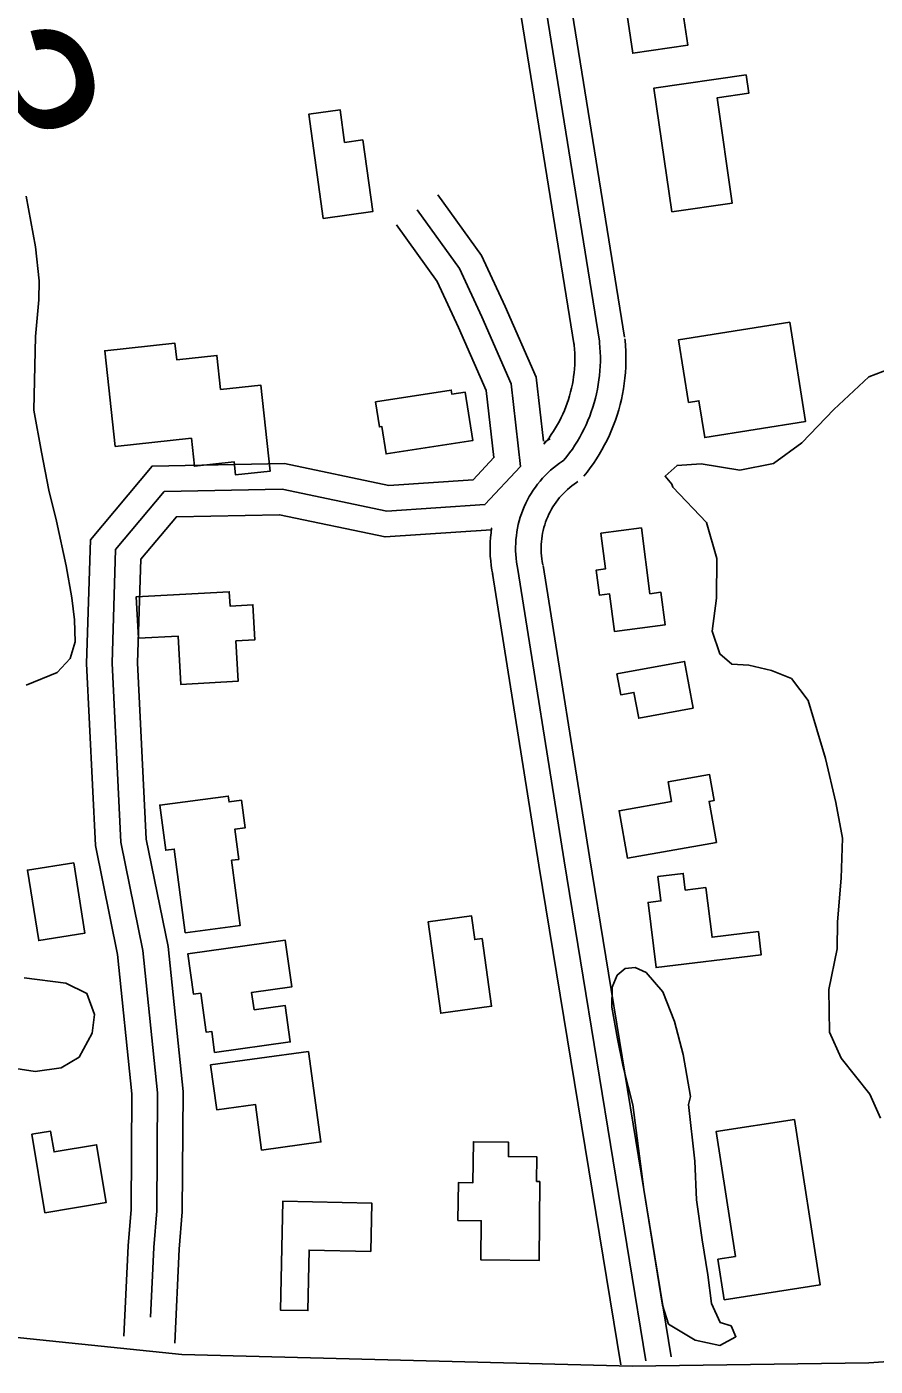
# Model space of a CAD drawing. Extents: x 3508733 to 3546731, y 546897 to 572481.
# Drawn here: x 3533246 to 3533744, y 564673 to 565459 of the extents above; entities that cross this region are included whole.
import ezdxf

# ---------------------------------------------------------------- set-up
doc = ezdxf.new("R2010")
doc.units = 0
for name, color, linetype in [('V-BLDG-OTLN', 7, 'Continuous'), ('V-ROAD-CNTR', 7, 'Continuous'), ('V-SITE-VEGE', 7, 'Continuous'), ('V-SURV-IDEN', 7, 'Continuous')]:
    doc.layers.add(name, color=color, linetype=linetype)

msp = doc.modelspace()

# ---------------------------------------------------------------- linework, layer by layer
at = {"layer": 'V-BLDG-OTLN'}
for points in [[(3533659.78, 565476.09), (3533630.15, 565471.72), (3533633.63, 565448.15), (3533601.36, 565443.38), (3533596.66, 565475.23), (3533590.18, 565474.27), (3533581.55, 565532.73), (3533649.95, 565542.8)], [(3533624.25, 565350.32), (3533613.7, 565422.84), (3533667.91, 565430.73), (3533669.48, 565419.9), (3533650.85, 565417.18), (3533659.82, 565355.5)], [(3533442.9, 565392.58), (3533448.7, 565350.46), (3533419.64, 565346.46), (3533411.2, 565407.74), (3533429.58, 565410.27), (3533432.22, 565391.11)], [(3533634.01, 565238.5), (3533628.16, 565275.15), (3533693.54, 565285.59), (3533702.84, 565227.36), (3533643.62, 565217.9), (3533640.17, 565239.48)], [(3533297.46, 565212.68), (3533291.41, 565268.82), (3533332.56, 565273.26), (3533333.62, 565263.51), (3533357.22, 565266.05), (3533359.38, 565246.08), (3533383, 565248.63), (3533388.45, 565198.12), (3533368.22, 565195.95), (3533367.4, 565203.55), (3533344.02, 565201.03), (3533342.23, 565217.5)], [(3533450.39, 565238.78), (3533494.85, 565245.72), (3533495.24, 565243.26), (3533503.07, 565244.48), (3533507.49, 565216.19), (3533456.51, 565208.23), (3533453.98, 565224.37), (3533452.67, 565224.16)], [(3533606.41, 565164.81), (3533611.46, 565126.22), (3533617.91, 565127.07), (3533620.41, 565107.97), (3533590.62, 565104.07), (3533587.73, 565126.08), (3533581.92, 565125.32), (3533579.98, 565140.1), (3533585.37, 565140.81), (3533582.65, 565161.7)], [(3533368.35, 565098.63), (3533369.67, 565074.86), (3533336.04, 565073), (3533334.47, 565101.39), (3533311.1, 565100.09), (3533309.76, 565124.36), (3533364.51, 565127.4), (3533364.98, 565118.99), (3533378.39, 565119.73), (3533379.52, 565099.25)], [(3533636.86, 565059.01), (3533604.88, 565053.1), (3533602.07, 565068.33), (3533594.33, 565066.9), (3533592.07, 565079.14), (3533631.79, 565086.46)], [(3533650.47, 564980.23), (3533598.21, 564971.03), (3533593.3, 564998.89), (3533624.12, 565004.32), (3533622.1, 565015.8), (3533646.45, 565020.08), (3533649.14, 565004.82), (3533646.23, 565004.3)], [(3533365.87, 564969.75), (3533370.94, 564931.53), (3533338.67, 564927.26), (3533332.17, 564976.34), (3533327.2, 564975.68), (3533323.69, 565002.16), (3533363.92, 565007.49), (3533364.39, 565004), (3533371.62, 565004.96), (3533373.76, 564988.79), (3533367.68, 564987.98), (3533370.02, 564970.3)], [(3533273.17, 564968.36), (3533279.76, 564927.01), (3533252.59, 564922.68), (3533246, 564964.03)], [(3533644.36, 564953.82), (3533647.95, 564924.59), (3533675.12, 564927.93), (3533676.79, 564914.35), (3533615.08, 564906.76), (3533610.37, 564945.03), (3533617.91, 564945.95), (3533616.15, 564960.23), (3533631.01, 564962.06), (3533632.2, 564952.33)], [(3533513, 564923.86), (3533518.44, 564884.08), (3533488.63, 564880.01), (3533481.29, 564933.69), (3533506.71, 564937.16), (3533508.61, 564923.26)], [(3533379, 564881.99), (3533397.33, 564884.53), (3533400.29, 564863.14), (3533355.88, 564856.98), (3533354.17, 564869.31), (3533350.93, 564868.86), (3533347.75, 564891.76), (3533343.52, 564891.18), (3533340.23, 564914.94), (3533397.38, 564922.86), (3533401.18, 564895.49), (3533377.58, 564892.21)], [(3533411.07, 564857.52), (3533418.32, 564804.49), (3533383.46, 564799.72), (3533379.8, 564826.45), (3533357.13, 564823.35), (3533353.54, 564849.66)], [(3533661.62, 564737.2), (3533650.3, 564810.5), (3533696.33, 564817.61), (3533711.32, 564720.53), (3533655.09, 564711.84), (3533651.42, 564735.63)], [(3533256.28, 564762.91), (3533248.57, 564808.94), (3533259.58, 564810.78), (3533261.6, 564798.65), (3533286.58, 564802.83), (3533292.24, 564768.93)], [(3533546.9, 564781.27), (3533546.43, 564734.93), (3533512.17, 564735.28), (3533512.4, 564758.25), (3533498.77, 564758.39), (3533498.99, 564780.58), (3533507.56, 564780.49), (3533507.8, 564804.56), (3533528.41, 564804.34), (3533528.33, 564795.87), (3533545.1, 564795.7), (3533544.95, 564781.29)], [(3533447.56, 564740.22), (3533411.35, 564740.98), (3533410.61, 564705.48), (3533394.54, 564705.82), (3533395.88, 564769.68), (3533448.15, 564768.59)]]:
    msp.add_lwpolyline(points, close=True, dxfattribs=at)
at = {"layer": 'V-ROAD-CNTR'}
for points in [[(3533581.8, 565274.35), (3533524.22, 565631.67), (3533441.41, 566105.08), (3533391.23, 566389.16), (3533328.6, 566753.11), (3533279.67, 567059.05), (3533211.81, 567473.51), (3533158.99, 567772.06), (3533117.72, 568012.04), (3533070.21, 568288.44), (3533030.85, 568521.93), (3532993.4, 568748.21), (3532986.33, 568802.07)], [(3533596.61, 565276.74), (3533539.02, 565634.16), (3533456.18, 566107.67), (3533406.01, 566391.73), (3533343.39, 566755.56), (3533316.76, 566922.08)], [(3533566.99, 565271.97), (3533509.43, 565629.19), (3533426.63, 566102.48), (3533376.45, 566386.58), (3533313.8, 566750.65), (3533287.25, 566916.67)], [(3533487, 565360.23), (3533512.63, 565324.71), (3533526.44, 565294.82), (3533544.66, 565253.3), (3533548.95, 565215.74)], [(3533474.84, 565351.46), (3533499.62, 565317.11), (3533512.77, 565288.66), (3533530.02, 565249.35), (3533535.54, 565200.92), (3533514.56, 565178.51), (3533457.04, 565174.67), (3533395.46, 565187.54), (3533326.29, 565186.27), (3533297.74, 565152.23), (3533295.65, 565085.49), (3533300.81, 564980.33), (3533313.74, 564916.85), (3533322.37, 564833.36), (3533321.93, 564764.11), (3533320.12, 564742.43), (3533318.19, 564701.55)], [(3533462.67, 565342.68), (3533486.61, 565309.5), (3533499.09, 565282.5), (3533515.37, 565245.4), (3533519.85, 565206.11), (3533507.66, 565193.09), (3533458.1, 565189.78), (3533396.88, 565202.57), (3533319.19, 565201.15), (3533282.91, 565157.89), (3533280.64, 565085.36), (3533285.88, 564978.46), (3533298.89, 564914.57), (3533307.36, 564832.63), (3533306.93, 564764.78), (3533305.15, 564743.4), (3533302.66, 564690.55)], [(3533572.68, 565195.22), (3533574.52, 565197.53), (3533576.43, 565200.07), (3533578.27, 565202.66), (3533580.03, 565205.3), (3533581.71, 565208), (3533583.31, 565210.74), (3533584.83, 565213.53), (3533586.27, 565216.36), (3533587.63, 565219.23), (3533588.9, 565222.14), (3533590.08, 565225.09), (3533591.18, 565228.07), (3533592.19, 565231.08), (3533593.11, 565234.12), (3533593.95, 565237.19), (3533594.69, 565240.28), (3533595.35, 565243.38), (3533595.91, 565246.51), (3533596.38, 565249.65), (3533596.76, 565252.81), (3533597.04, 565255.97), (3533597.24, 565259.14), (3533597.34, 565262.31), (3533597.35, 565265.49), (3533597.26, 565268.66), (3533597.09, 565271.84), (3533596.82, 565274.93), (3533596.72, 565275.91)], [(3533549.25, 565213.95), (3533550.82, 565215.92), (3533552.2, 565217.76), (3533553.53, 565219.63), (3533554.81, 565221.55), (3533556.02, 565223.5), (3533557.18, 565225.49), (3533558.28, 565227.51), (3533559.33, 565229.56), (3533560.31, 565231.64), (3533561.23, 565233.75), (3533562.09, 565235.88), (3533562.88, 565238.03), (3533563.61, 565240.22), (3533564.28, 565242.42), (3533564.89, 565244.64), (3533565.42, 565246.87), (3533565.9, 565249.12), (3533566.3, 565251.39), (3533566.64, 565253.66), (3533566.92, 565255.95), (3533567.13, 565258.24), (3533567.27, 565260.53), (3533567.34, 565262.83), (3533567.34, 565265.13), (3533567.28, 565267.43), (3533567.16, 565269.73), (3533566.95, 565272.09), (3533566.88, 565272.79)], [(3533560.96, 565204.58), (3533562.67, 565206.72), (3533564.32, 565208.91), (3533565.9, 565211.15), (3533567.42, 565213.43), (3533568.87, 565215.75), (3533570.25, 565218.11), (3533571.56, 565220.52), (3533572.8, 565222.96), (3533573.97, 565225.43), (3533575.06, 565227.94), (3533576.08, 565230.48), (3533577.03, 565233.05), (3533577.9, 565235.65), (3533578.7, 565238.27), (3533579.42, 565240.91), (3533580.06, 565243.57), (3533580.62, 565246.25), (3533581.11, 565248.95), (3533581.51, 565251.66), (3533581.84, 565254.38), (3533582.08, 565257.1), (3533582.25, 565259.84), (3533582.34, 565262.57), (3533582.35, 565265.31), (3533582.27, 565268.05), (3533582.12, 565270.78), (3533581.89, 565273.51), (3533581.8, 565274.35)], [(3533549.39, 565214.86), (3533549.57, 565214.99), (3533551.78, 565216.51), (3533552.8, 565217.17)], [(3533533.88, 565140.44), (3533533.47, 565142.62), (3533533.14, 565144.8), (3533532.88, 565147), (3533532.71, 565149.21), (3533532.62, 565151.42), (3533532.6, 565153.63), (3533532.67, 565155.84), (3533532.81, 565158.05), (3533533.04, 565160.25), (3533533.34, 565162.45), (3533533.73, 565164.63), (3533534.19, 565166.79), (3533534.73, 565168.94), (3533535.35, 565171.06), (3533536.04, 565173.16), (3533536.81, 565175.24), (3533537.65, 565177.29), (3533538.57, 565179.3), (3533539.56, 565181.28), (3533540.62, 565183.22), (3533541.75, 565185.13), (3533542.95, 565186.99), (3533544.21, 565188.8), (3533545.54, 565190.57), (3533546.93, 565192.29), (3533548.39, 565193.96), (3533549.9, 565195.58), (3533551.47, 565197.14), (3533553.1, 565198.64), (3533554.78, 565200.08), (3533556.51, 565201.46), (3533558.28, 565202.78), (3533560.11, 565204.03), (3533560.96, 565204.58)], [(3533548.62, 565143.23), (3533548.26, 565145.14), (3533548.01, 565146.79), (3533547.82, 565148.45), (3533547.69, 565150.12), (3533547.61, 565151.79), (3533547.6, 565153.46), (3533547.65, 565155.13), (3533547.76, 565156.8), (3533547.93, 565158.46), (3533548.16, 565160.12), (3533548.45, 565161.76), (3533548.8, 565163.39), (3533549.21, 565165.01), (3533549.68, 565166.62), (3533550.2, 565168.21), (3533550.78, 565169.77), (3533551.42, 565171.32), (3533552.11, 565172.84), (3533552.86, 565174.33), (3533553.66, 565175.8), (3533554.51, 565177.24), (3533555.41, 565178.64), (3533556.37, 565180.01), (3533557.37, 565181.35), (3533558.43, 565182.65), (3533559.52, 565183.91), (3533560.66, 565185.13), (3533561.85, 565186.3), (3533563.08, 565187.44), (3533564.34, 565188.53), (3533565.65, 565189.57), (3533566.99, 565190.56), (3533568.43, 565191.55), (3533569.12, 565192)], [(3533518.29, 565163.73), (3533455.99, 565159.57), (3533394.05, 565172.52), (3533333.4, 565171.4), (3533312.57, 565146.57), (3533310.66, 565085.63), (3533315.74, 564982.21), (3533328.58, 564919.12), (3533337.37, 564834.09), (3533336.92, 564763.44), (3533335.09, 564741.45), (3533332.5, 564686.43)], [(3533519.15, 565137.65), (3533518.68, 565140.09), (3533518.27, 565142.81), (3533517.95, 565145.55), (3533517.74, 565148.3), (3533517.62, 565151.05), (3533517.6, 565153.81), (3533517.68, 565156.56), (3533517.86, 565159.31), (3533518.15, 565162.05), (3533518.52, 565164.78), (3533518.56, 565164.98)], [(3533623.95, 564678.43), (3533575.91, 564971.76), (3533548.7, 565142.8)], [(3533594.34, 564673.59), (3533546.29, 564966.98), (3533519.07, 565138.08)], [(3533609.14, 564676.01), (3533561.1, 564969.37), (3533533.88, 565140.44)], [(3533601, 564672.84), (3533336.7, 564679.79), (3532930.91, 564721.57), (3532799.74, 564736.11), (3532691.87, 564750.41), (3532537.17, 564773.18), (3532326.63, 564797.82)], [(3535212.58, 564772.93), (3534801.72, 564747.02), (3533740.04, 564674.83)], [(3533740.04, 564674.83), (3533601, 564672.84)]]:
    msp.add_lwpolyline(points, dxfattribs=at)
at = {"layer": 'V-SITE-VEGE'}
for points in [[(3533245.18, 565359.59), (3533250.73, 565329.72), (3533252.86, 565309.83), (3533252.75, 565298.73), (3533250.77, 565277.12), (3533249.75, 565233.89), (3533254.18, 565209.29), (3533258.63, 565187.04), (3533263.12, 565168.88), (3533268.69, 565142.52), (3533272.01, 565123.78), (3533273.63, 565110.91), (3533274.09, 565098.05), (3533271.06, 565088.14), (3533263.38, 565080.04), (3533245.19, 565072.63)], [(3533746.75, 564818.37), (3533740.47, 564832.45), (3533723.75, 564853.64), (3533716.9, 564868.89), (3533716.56, 564894.01), (3533721.48, 564917.9), (3533721.64, 564933.67), (3533723.65, 564959.34), (3533724.48, 564982.69), (3533720.6, 565003.75), (3533714.44, 565029.51), (3533704.27, 565063.48), (3533694.48, 565076.43), (3533682.85, 565081.22), (3533669.45, 565084.27), (3533659.53, 565084.96), (3533652.58, 565090.87), (3533648.04, 565104.34), (3533650.58, 565123.59), (3533650.81, 565146.95), (3533644.6, 565168.03), (3533624.96, 565188.67), (3533624.39, 565190.43), (3533620.35, 565195.14), (3533627.42, 565201.49), (3533641.45, 565202.52), (3533664.19, 565198.78), (3533684.08, 565202.67), (3533700.55, 565214.76), (3533719.44, 565234.43), (3533740.07, 565253.49), (3533756.49, 565259.74)], [(3533244.03, 564900.81), (3533268.54, 564897.64), (3533280.76, 564891.67), (3533285.31, 564879.35), (3533284.03, 564868.26), (3533276.29, 564854.31), (3533265.7, 564847.99), (3533250.48, 564845.81), (3533234.15, 564848.31)]]:
    msp.add_lwpolyline(points, dxfattribs=at)
msp.add_lwpolyline([(3533634.12, 564826.52), (3533637.88, 564793.2), (3533638.81, 564770.41), (3533642.08, 564747.02), (3533645.38, 564726.55), (3533647.54, 564709.59), (3533652.68, 564698.45), (3533659.09, 564696.63), (3533661.94, 564690.18), (3533652.54, 564685.02), (3533637.98, 564688.08), (3533622.3, 564697.59), (3533618.92, 564708.72), (3533607.93, 564776.57), (3533601.42, 564826.27), (3533595.81, 564848.51), (3533592.47, 564864.9), (3533589.16, 564883.62), (3533589.28, 564895.3), (3533592.27, 564902.28), (3533596.98, 564906.32), (3533602.82, 564906.84), (3533609.22, 564903.86), (3533619.03, 564892.66), (3533625.86, 564875.08), (3533630.92, 564855.75), (3533635.34, 564831.18)], close=True, dxfattribs=at)

# ---------------------------------------------------------------- texts
at = {"layer": 'V-SURV-IDEN'}
msp.add_text('4733+05.3', height=100, rotation=290.50745, dxfattribs=at).set_placement((3532978.08, 565962.14))

doc.saveas('drawing.dxf')
